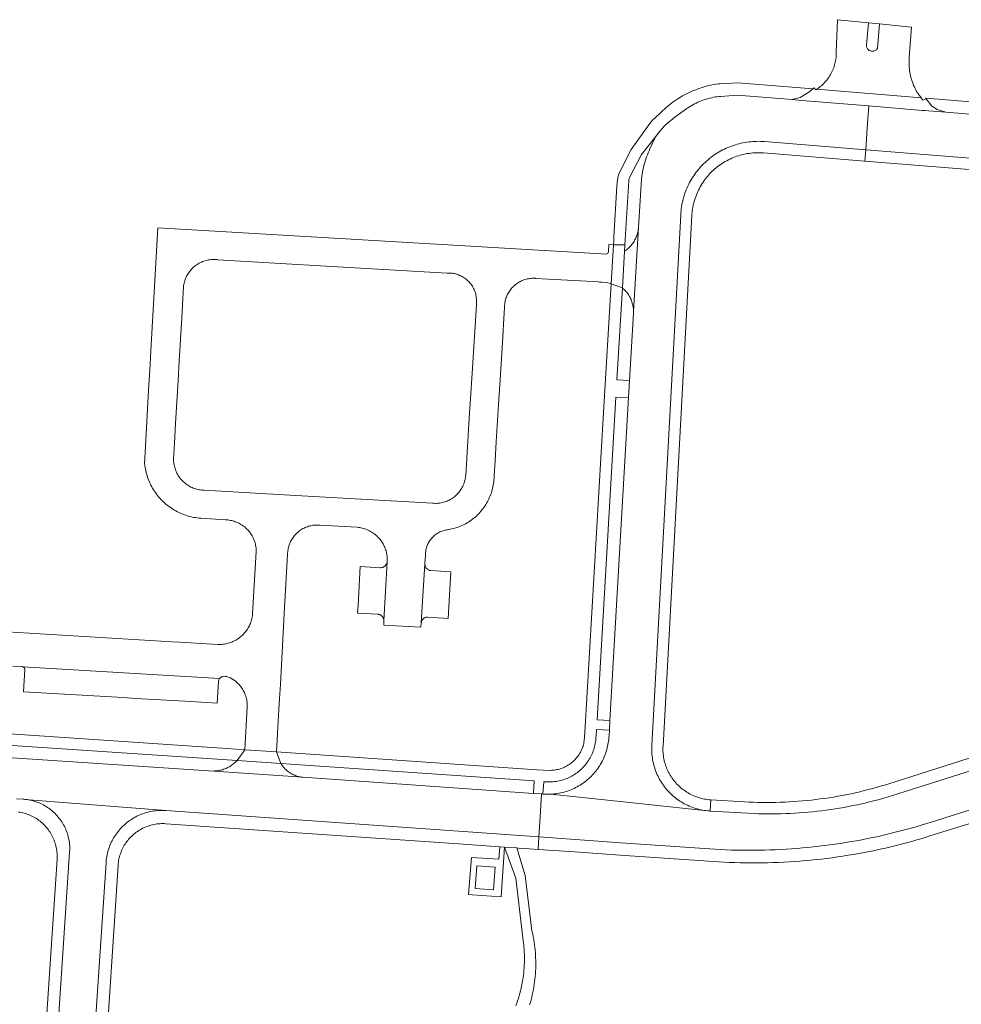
# Model space of a CAD drawing. Extents: x 146402 to 164798, y 455483 to 464134.
# Tile 352 of 575: x 157323 to 157474, y 461312 to 461470. Entities that reach past the tile are written whole.
import ezdxf

# ---------------------------------------------------------------- set-up
doc = ezdxf.new("R2010")
doc.units = 0
doc.header["$LTSCALE"] = 0.2
for name, color, linetype, lineweight in [('B-XX-VH-VERHARDING_ASFALT-GV', 252, 'CONTINUOUS', 18), ('B-XX-VH-VERHARDING_BEDRIJFSVLOERPLAAT-GV', 252, 'CONTINUOUS', 18), ('B-XX-VH-VERHARDING_BETONSTRAATSTEEN-GV', 252, 'CONTINUOUS', 18), ('B-XX-VH-VERHARDING_FUNDERING_ZAND-GV', 252, 'CONTINUOUS', 18), ('B-XX-VH-VERHARDING_GRASBETONSTEEN-GV', 252, 'CONTINUOUS', 18), ('B-XX-VH-VERHARDING_TEGEL-GV', 252, 'CONTINUOUS', 18)]:
    doc.layers.add(name, color=color, linetype=linetype, lineweight=lineweight)

msp = doc.modelspace()

# ---------------------------------------------------------------- linework, layer by layer
at = {"layer": 'B-XX-VH-VERHARDING_ASFALT-GV'}
msp.add_lwpolyline([(157447.128, 461457.282), (157438.275, 461458.012), (157435.677, 461457.815), (157435.38, 461457.788), (157435.083, 461457.753), (157434.788, 461457.71), (157434.494, 461457.66), (157434.201, 461457.601), (157433.91, 461457.535), (157433.621, 461457.461), (157433.334, 461457.379), (157433.049, 461457.289), (157432.767, 461457.192), (157432.488, 461457.087), (157432.211, 461456.975), (157431.938, 461456.856), (157431.668, 461456.729), (157431.401, 461456.595), (157431.138, 461456.454), (157430.879, 461456.306), (157430.624, 461456.151), (157430.373, 461455.989), (157430.174, 461455.854), (157428.249, 461454.45), (157426.722, 461453.167), (157426.18, 461452.61), (157425.685, 461452.011), (157425.13, 461451.303), (157424.25, 461449.382), (157424.104, 461449.054), (157423.966, 461448.723), (157423.835, 461448.389), (157423.711, 461448.052), (157423.595, 461447.712), (157423.486, 461447.37), (157423.386, 461447.026), (157423.293, 461446.679), (157423.207, 461446.331), (157423.13, 461445.981), (157423.06, 461445.628), (157422.998, 461445.275), (157422.944, 461444.92), (157422.898, 461444.564), (157422.884, 461444.441), (157422.424, 461436.761), (157421.609, 461423.175), (157421.593, 461422.908), (157420.967, 461412.067), (157420.811, 461409.355), (157417.808, 461357.336), (157417.798, 461357.166), (157417.728, 461355.942), (157417.72, 461355.81), (157417.666, 461354.872), (157417.649, 461354.592), (157417.624, 461354.312), (157417.591, 461354.033), (157417.55, 461353.756), (157417.502, 461353.479), (157417.445, 461353.204), (157417.381, 461352.931), (157417.308, 461352.66), (157417.229, 461352.39), (157417.141, 461352.124), (157417.046, 461351.859), (157416.944, 461351.598), (157416.834, 461351.34), (157416.716, 461351.085), (157416.592, 461350.833), (157416.46, 461350.585), (157416.322, 461350.341), (157416.176, 461350.101), (157416.024, 461349.865), (157415.865, 461349.634), (157415.699, 461349.407), (157415.527, 461349.185), (157415.349, 461348.968), (157415.165, 461348.756), (157414.975, 461348.55), (157414.779, 461348.349), (157414.577, 461348.153), (157414.37, 461347.964), (157414.158, 461347.78), (157413.94, 461347.603), (157413.717, 461347.432), (157413.49, 461347.267), (157413.258, 461347.109), (157413.022, 461346.957), (157412.781, 461346.813), (157412.537, 461346.675), (157412.288, 461346.544), (157412.036, 461346.421), (157411.781, 461346.304), (157411.522, 461346.195), (157411.26, 461346.093), (157410.996, 461345.999), (157410.729, 461345.913), (157410.459, 461345.834), (157410.188, 461345.763), (157409.914, 461345.699), (157409.639, 461345.643), (157409.362, 461345.596), (157409.084, 461345.556), (157408.806, 461345.524), (157408.526, 461345.5), (157408.264, 461345.485), (157420.001, 461344.245), (157432.986, 461342.879), (157432.708, 461342.926), (157432.431, 461342.981), (157432.155, 461343.045), (157431.882, 461343.115), (157431.611, 461343.194), (157431.342, 461343.28), (157431.075, 461343.374), (157430.812, 461343.476), (157430.551, 461343.584), (157430.293, 461343.701), (157430.039, 461343.824), (157429.788, 461343.955), (157429.542, 461344.092), (157429.299, 461344.236), (157429.06, 461344.388), (157428.826, 461344.546), (157428.597, 461344.71), (157428.372, 461344.881), (157428.152, 461345.059), (157427.937, 461345.242), (157427.727, 461345.432), (157427.523, 461345.627), (157427.325, 461345.828), (157427.132, 461346.035), (157426.945, 461346.247), (157426.765, 461346.464), (157426.59, 461346.686), (157426.422, 461346.913), (157426.26, 461347.145), (157426.105, 461347.381), (157425.957, 461347.621), (157425.816, 461347.866), (157425.681, 461348.114), (157425.554, 461348.366), (157425.434, 461348.622), (157425.321, 461348.881), (157425.216, 461349.143), (157425.118, 461349.408), (157425.027, 461349.676), (157424.944, 461349.946), (157424.869, 461350.218), (157424.802, 461350.492), (157424.742, 461350.769), (157424.69, 461351.046), (157424.646, 461351.326), (157424.61, 461351.606), (157424.582, 461351.887), (157424.562, 461352.169), (157424.55, 461352.451), (157424.546, 461352.733), (157424.55, 461353.016), (157424.562, 461353.298), (157429.206, 461438.752), (157429.209, 461438.8), (157429.231, 461439.116), (157429.261, 461439.43), (157429.299, 461439.744), (157429.345, 461440.057), (157429.399, 461440.368), (157429.46, 461440.678), (157429.53, 461440.987), (157429.607, 461441.293), (157429.692, 461441.598), (157429.785, 461441.9), (157429.885, 461442.199), (157429.993, 461442.497), (157430.109, 461442.791), (157430.231, 461443.082), (157430.362, 461443.37), (157430.499, 461443.655), (157430.644, 461443.936), (157430.795, 461444.213), (157430.954, 461444.487), (157431.119, 461444.756), (157431.291, 461445.021), (157431.47, 461445.282), (157431.656, 461445.538), (157431.847, 461445.789), (157432.045, 461446.035), (157432.25, 461446.276), (157432.46, 461446.512), (157432.676, 461446.743), (157432.898, 461446.968), (157433.126, 461447.187), (157433.359, 461447.401), (157433.598, 461447.608), (157433.841, 461447.81), (157434.09, 461448.005), (157434.343, 461448.194), (157434.601, 461448.376), (157434.864, 461448.552), (157435.131, 461448.721), (157435.402, 461448.883), (157435.678, 461449.038), (157435.957, 461449.187), (157436.24, 461449.328), (157436.526, 461449.462), (157436.815, 461449.589), (157437.108, 461449.708), (157437.404, 461449.82), (157437.702, 461449.924), (157438.003, 461450.021), (157438.306, 461450.11), (157438.612, 461450.192), (157438.919, 461450.266), (157439.228, 461450.332), (157439.539, 461450.389), (157439.851, 461450.44), (157440.164, 461450.482), (157440.478, 461450.516), (157440.793, 461450.543), (157441.109, 461450.561), (157441.425, 461450.571), (157441.741, 461450.574), (157442.057, 461450.568), (157442.373, 461450.555), (157442.688, 461450.533), (157458.988, 461449.222), (157459.232, 461452.75), (157459.476, 461456.265), (157450.671, 461456.99), (157448.638, 461457.158)], close=True, dxfattribs=at)
for points in [[(157500, 461452.928), (157471.848, 461455.246), (157469.064, 461455.475), (157468.499, 461455.522), (157468.049, 461455.559), (157459.476, 461456.265), (157459.232, 461452.75), (157458.988, 461449.222), (157500, 461445.926)], [(157500, 461356.937), (157465.003, 461345.828), (157464.659, 461345.712), (157463.968, 461345.486), (157463.274, 461345.267), (157462.577, 461345.056), (157461.879, 461344.852), (157461.178, 461344.657), (157460.475, 461344.469), (157459.77, 461344.288), (157459.063, 461344.116), (157458.355, 461343.951), (157457.644, 461343.794), (157456.932, 461343.645), (157456.218, 461343.504), (157455.503, 461343.37), (157454.786, 461343.245), (157454.068, 461343.127), (157453.349, 461343.017), (157452.629, 461342.915), (157451.907, 461342.821), (157451.185, 461342.735), (157450.461, 461342.657), (157449.737, 461342.587), (157449.012, 461342.525), (157448.287, 461342.471), (157447.56, 461342.425), (157446.834, 461342.387), (157446.107, 461342.356), (157445.38, 461342.334), (157444.652, 461342.32), (157443.925, 461342.314), (157443.197, 461342.316), (157442.47, 461342.325), (157441.742, 461342.343), (157441.015, 461342.369), (157433.97, 461342.775), (157433.828, 461342.784), (157433.547, 461342.808), (157433.266, 461342.839), (157432.986, 461342.879), (157420.001, 461344.245), (157408.264, 461345.485), (157408.246, 461345.484), (157407.965, 461345.476), (157407.684, 461345.476), (157407.404, 461345.484), (157407.123, 461345.5), (157407.004, 461345.509), (157406.828, 461345.522), (157406.586, 461341.861), (157406.373, 461338.614), (157419.573, 461337.68), (157433.017, 461336.728), (157433.893, 461336.666), (157434.77, 461336.611), (157435.648, 461336.565), (157436.525, 461336.527), (157437.403, 461336.497), (157438.282, 461336.474), (157439.16, 461336.46), (157440.039, 461336.454), (157440.917, 461336.455), (157441.796, 461336.465), (157442.674, 461336.483), (157443.553, 461336.508), (157444.431, 461336.542), (157445.308, 461336.584), (157446.185, 461336.633), (157447.062, 461336.691), (157447.938, 461336.757), (157448.814, 461336.83), (157449.688, 461336.912), (157450.562, 461337.001), (157451.436, 461337.099), (157452.308, 461337.204), (157453.179, 461337.318), (157454.049, 461337.439), (157454.918, 461337.568), (157455.786, 461337.705), (157456.653, 461337.85), (157457.518, 461338.003), (157458.381, 461338.164), (157459.244, 461338.333), (157460.104, 461338.509), (157460.964, 461338.694), (157461.821, 461338.886), (157462.676, 461339.086), (157463.53, 461339.293), (157464.382, 461339.509), (157465.232, 461339.732), (157466.079, 461339.963), (157466.925, 461340.202), (157467.768, 461340.448), (157468.609, 461340.702), (157469.367, 461340.938), (157500, 461350.655)], [(157322.332, 461344.739), (157323.407, 461344.669), (157323.513, 461344.661), (157323.647, 461344.65), (157334.583, 461343.786), (157346.331, 461342.865), (157406.373, 461338.614), (157406.586, 461341.861), (157406.828, 461345.522), (157406.825, 461345.522), (157405.637, 461345.608), (157405.497, 461345.618), (157368.385, 461348.209), (157354.042, 461349.217), (157314.243, 461351.846)], [(157331.064, 461249.999), (157336.718, 461334.489), (157336.73, 461334.643), (157336.757, 461334.91), (157336.791, 461335.176), (157336.834, 461335.441), (157336.885, 461335.705), (157336.943, 461335.967), (157337.009, 461336.227), (157337.083, 461336.485), (157337.165, 461336.741), (157337.254, 461336.995), (157337.35, 461337.245), (157337.455, 461337.492), (157337.566, 461337.737), (157337.685, 461337.978), (157337.81, 461338.215), (157337.943, 461338.448), (157338.083, 461338.677), (157338.229, 461338.902), (157338.382, 461339.123), (157338.542, 461339.339), (157338.707, 461339.55), (157338.88, 461339.756), (157339.058, 461339.957), (157339.242, 461340.152), (157339.432, 461340.342), (157339.627, 461340.526), (157339.828, 461340.704), (157340.034, 461340.876), (157340.245, 461341.042), (157340.461, 461341.202), (157340.503, 461341.232), (157340.725, 461341.384), (157340.95, 461341.529), (157341.18, 461341.667), (157341.414, 461341.799), (157341.652, 461341.923), (157341.894, 461342.04), (157342.138, 461342.15), (157342.386, 461342.253), (157342.637, 461342.348), (157342.891, 461342.436), (157343.147, 461342.516), (157343.405, 461342.588), (157343.666, 461342.653), (157343.928, 461342.71), (157344.192, 461342.759), (157344.457, 461342.8), (157344.723, 461342.833), (157344.99, 461342.859), (157345.258, 461342.876), (157345.526, 461342.885), (157345.795, 461342.886), (157346.063, 461342.88), (157346.331, 461342.865), (157334.583, 461343.786), (157323.647, 461344.65), (157323.764, 461344.638), (157324.015, 461344.607), (157324.264, 461344.567), (157324.512, 461344.52), (157324.758, 461344.465), (157325.002, 461344.402), (157325.244, 461344.332), (157325.484, 461344.253), (157325.721, 461344.168), (157325.955, 461344.074), (157326.187, 461343.974), (157326.415, 461343.866), (157326.639, 461343.751), (157326.86, 461343.628), (157327.076, 461343.499), (157327.289, 461343.363), (157327.497, 461343.221), (157327.701, 461343.072), (157327.899, 461342.916), (157328.093, 461342.755), (157328.281, 461342.587), (157328.464, 461342.413), (157328.641, 461342.234), (157328.813, 461342.049), (157328.875, 461341.98), (157329.039, 461341.788), (157329.198, 461341.591), (157329.35, 461341.39), (157329.495, 461341.183), (157329.634, 461340.973), (157329.767, 461340.757), (157329.892, 461340.538), (157330.01, 461340.315), (157330.122, 461340.088), (157330.226, 461339.858), (157330.322, 461339.624), (157330.411, 461339.388), (157330.493, 461339.149), (157330.567, 461338.908), (157330.633, 461338.664), (157330.692, 461338.418), (157330.743, 461338.171), (157330.786, 461337.922), (157330.821, 461337.672), (157330.848, 461337.421), (157330.867, 461337.169), (157330.878, 461336.916), (157330.882, 461336.664), (157330.877, 461336.411), (157330.864, 461336.159), (157325.153, 461249.999)]]:
    msp.add_lwpolyline(points, dxfattribs=at)
at = {"layer": 'B-XX-VH-VERHARDING_BEDRIJFSVLOERPLAAT-GV'}
for points in [[(157450.841, 461458.983), (157450.693, 461459.208), (157450.464, 461459.014), (157449.828, 461458.476), (157448.437, 461457.626), (157447.128, 461457.282), (157448.638, 461457.158), (157450.671, 461456.99), (157459.476, 461456.265), (157468.049, 461455.559), (157468.499, 461455.522), (157469.064, 461455.475), (157471.848, 461455.246), (157470.495, 461455.681), (157469.627, 461456.248), (157468.686, 461457.41), (157468.185, 461457.214), (157467.883, 461457.58), (157451.093, 461458.962), (157450.929, 461458.858)], [(157420.233, 461433.891), (157418.381, 461433.928), (157418.034, 461427.641), (157418.003, 461427.65), (157419.821, 461426.973), (157420.173, 461432.889)]]:
    msp.add_lwpolyline(points, close=True, dxfattribs=at)
at = {"layer": 'B-XX-VH-VERHARDING_BETONSTRAATSTEEN-GV'}
for points in [[(157459.429, 461469.66), (157454.444, 461470.153), (157454.239, 461464.869), (157454.239, 461464.734), (157454.234, 461464.498), (157454.22, 461464.262), (157454.198, 461464.027), (157454.168, 461463.793), (157454.13, 461463.56), (157454.085, 461463.328), (157454.032, 461463.098), (157453.97, 461462.87), (157453.902, 461462.644), (157453.825, 461462.421), (157453.741, 461462.2), (157453.65, 461461.983), (157453.551, 461461.768), (157453.445, 461461.557), (157453.332, 461461.35), (157453.212, 461461.147), (157453.086, 461460.948), (157452.952, 461460.753), (157452.812, 461460.563), (157452.666, 461460.378), (157452.514, 461460.198), (157452.355, 461460.023), (157452.191, 461459.853), (157452.021, 461459.689), (157451.845, 461459.532), (157451.665, 461459.38), (157451.479, 461459.234), (157451.288, 461459.095), (157451.093, 461458.962), (157467.883, 461457.58), (157467.776, 461457.719), (157467.617, 461457.937), (157467.465, 461458.16), (157467.319, 461458.388), (157467.18, 461458.619), (157467.048, 461458.855), (157466.923, 461459.094), (157466.805, 461459.337), (157466.694, 461459.584), (157466.591, 461459.833), (157466.495, 461460.085), (157466.406, 461460.341), (157466.325, 461460.598), (157466.252, 461460.859), (157466.187, 461461.12), (157466.129, 461461.384), (157466.079, 461461.65), (157466.038, 461461.917), (157466.003, 461462.185), (157465.977, 461462.453), (157465.959, 461462.723), (157465.949, 461462.993), (157465.947, 461463.263), (157465.953, 461463.533), (157465.967, 461463.803), (157465.989, 461464.072), (157466.362, 461468.975), (157461.203, 461469.485), (157460.862, 461465.512), (157460.787, 461465.413), (157460.7, 461465.324), (157460.602, 461465.247), (157460.496, 461465.182), (157460.382, 461465.133), (157460.262, 461465.098), (157460.139, 461465.078), (157460.015, 461465.075), (157459.891, 461465.088), (157459.77, 461465.116), (157459.653, 461465.16), (157459.543, 461465.218), (157459.442, 461465.29), (157459.35, 461465.374), (157459.27, 461465.469), (157459.203, 461465.574), (157459.15, 461465.687), (157459.111, 461465.805), (157459.089, 461465.927), (157459.082, 461466.052), (157459.084, 461466.111)], [(157421.609, 461423.175), (157422.424, 461436.761), (157422.405, 461436.56), (157422.379, 461436.359), (157422.344, 461436.16), (157422.302, 461435.963), (157422.252, 461435.767), (157422.194, 461435.573), (157422.129, 461435.382), (157422.056, 461435.194), (157421.976, 461435.008), (157421.888, 461434.826), (157421.793, 461434.648), (157421.692, 461434.473), (157421.583, 461434.303), (157421.468, 461434.137), (157421.346, 461433.976), (157421.218, 461433.819), (157421.084, 461433.668), (157420.944, 461433.523), (157420.798, 461433.382), (157420.647, 461433.248), (157420.491, 461433.12), (157420.33, 461432.998), (157420.173, 461432.889), (157419.821, 461426.973), (157419.971, 461426.844), (157420.116, 461426.71), (157420.255, 461426.569), (157420.388, 461426.424), (157420.516, 461426.272), (157420.637, 461426.116), (157420.751, 461425.955), (157420.86, 461425.79), (157420.961, 461425.62), (157421.055, 461425.446), (157421.143, 461425.269), (157421.223, 461425.088), (157421.295, 461424.904), (157421.361, 461424.718), (157421.418, 461424.529), (157421.468, 461424.337), (157421.51, 461424.144), (157421.544, 461423.95), (157421.571, 461423.754), (157421.589, 461423.557)], [(157353.813, 461431.554), (157354.012, 461431.56), (157354.21, 461431.559), (157354.408, 461431.549), (157354.606, 461431.532), (157354.725, 461431.517), (157373.066, 461430.452), (157391.641, 461429.373), (157391.832, 461429.376), (157392.023, 461429.371), (157392.214, 461429.358), (157392.403, 461429.338), (157392.592, 461429.309), (157392.78, 461429.272), (157392.966, 461429.228), (157393.15, 461429.176), (157393.331, 461429.116), (157393.51, 461429.048), (157393.685, 461428.973), (157393.858, 461428.891), (157394.027, 461428.802), (157394.192, 461428.706), (157394.353, 461428.603), (157394.509, 461428.493), (157394.661, 461428.377), (157394.808, 461428.255), (157394.949, 461428.126), (157395.085, 461427.992), (157395.215, 461427.852), (157395.339, 461427.707), (157395.457, 461427.557), (157395.569, 461427.402), (157395.674, 461427.242), (157395.772, 461427.078), (157395.864, 461426.91), (157395.948, 461426.739), (157396.025, 461426.564), (157396.094, 461426.386), (157396.157, 461426.205), (157396.211, 461426.022), (157396.235, 461425.931), (157396.365, 461425.093), (157396.338, 461424.245), (157396.013, 461419.156), (157395.64, 461413.24), (157395.383, 461409.157), (157395.184, 461406), (157394.604, 461396.801), (157394.601, 461396.762), (157394.579, 461396.565), (157394.55, 461396.369), (157394.513, 461396.175), (157394.468, 461395.983), (157394.415, 461395.792), (157394.355, 461395.603), (157394.287, 461395.418), (157394.212, 461395.235), (157394.129, 461395.055), (157394.039, 461394.879), (157393.942, 461394.706), (157393.838, 461394.538), (157393.728, 461394.374), (157393.611, 461394.214), (157393.487, 461394.06), (157393.358, 461393.91), (157393.222, 461393.766), (157393.081, 461393.628), (157392.934, 461393.495), (157392.782, 461393.369), (157392.625, 461393.248), (157392.463, 461393.134), (157392.297, 461393.027), (157392.127, 461392.926), (157391.952, 461392.833), (157391.774, 461392.747), (157391.593, 461392.667), (157391.409, 461392.596), (157391.222, 461392.531), (157391.032, 461392.475), (157390.84, 461392.426), (157390.647, 461392.385), (157390.452, 461392.351), (157390.255, 461392.326), (157390.058, 461392.309), (157389.861, 461392.299), (157389.663, 461392.298), (157389.465, 461392.304), (157389.268, 461392.319), (157366.32, 461393.621), (157352.51, 461394.404), (157352.31, 461394.412), (157352.11, 461394.428), (157351.911, 461394.452), (157351.713, 461394.484), (157351.517, 461394.524), (157351.322, 461394.571), (157351.129, 461394.627), (157350.939, 461394.69), (157350.751, 461394.76), (157350.567, 461394.838), (157350.385, 461394.923), (157350.208, 461395.016), (157350.034, 461395.115), (157349.864, 461395.222), (157349.698, 461395.335), (157349.537, 461395.454), (157349.381, 461395.58), (157349.23, 461395.712), (157349.215, 461395.726), (157349.07, 461395.865), (157348.931, 461396.009), (157348.797, 461396.159), (157348.67, 461396.314), (157348.549, 461396.473), (157348.435, 461396.638), (157348.327, 461396.807), (157348.226, 461396.98), (157348.131, 461397.157), (157348.045, 461397.338), (157347.965, 461397.522), (157347.893, 461397.709), (157347.828, 461397.899), (157347.771, 461398.091), (157347.721, 461398.286), (157347.68, 461398.482), (157347.646, 461398.679), (157347.62, 461398.878), (157347.602, 461399.078), (157347.592, 461399.278), (157347.59, 461399.423), (157347.738, 461402.011), (157347.919, 461405.167), (157348.314, 461412.064), (157348.492, 461415.185), (157348.89, 461422.139), (157349.067, 461425.231), (157349.178, 461427.159), (157349.203, 461427.356), (157349.236, 461427.552), (157349.276, 461427.746), (157349.325, 461427.938), (157349.381, 461428.128), (157349.444, 461428.316), (157349.516, 461428.501), (157349.594, 461428.683), (157349.68, 461428.862), (157349.773, 461429.037), (157349.874, 461429.209), (157349.98, 461429.376), (157350.094, 461429.538), (157350.214, 461429.696), (157350.34, 461429.849), (157350.346, 461429.856), (157350.479, 461430.003), (157350.617, 461430.146), (157350.761, 461430.282), (157350.911, 461430.412), (157351.065, 461430.537), (157351.225, 461430.655), (157351.389, 461430.766), (157351.557, 461430.871), (157351.73, 461430.969), (157351.906, 461431.06), (157352.086, 461431.143), (157352.269, 461431.219), (157352.455, 461431.288), (157352.644, 461431.35), (157352.835, 461431.403), (157353.028, 461431.449), (157353.223, 461431.487), (157353.418, 461431.517), (157353.616, 461431.54)], [(157381.431, 461373.424), (157381.977, 461382.895), (157381.961, 461382.803), (157381.937, 461382.712), (157381.905, 461382.624), (157381.866, 461382.539), (157381.819, 461382.457), (157381.766, 461382.38), (157381.707, 461382.308), (157381.641, 461382.24), (157381.571, 461382.179), (157381.495, 461382.124), (157381.414, 461382.076), (157381.33, 461382.034), (157381.243, 461382), (157381.153, 461381.974), (157381.061, 461381.955), (157380.968, 461381.944), (157380.874, 461381.941), (157380.844, 461381.942), (157377.607, 461382.125), (157377.27, 461375.842), (157377.205, 461374.629), (157380.5, 461374.449), (157380.59, 461374.436), (157380.679, 461374.415), (157380.765, 461374.387), (157380.848, 461374.351), (157380.928, 461374.308), (157381.004, 461374.257), (157381.075, 461374.201), (157381.141, 461374.138), (157381.201, 461374.07), (157381.255, 461373.997), (157381.303, 461373.919), (157381.343, 461373.838), (157381.376, 461373.753), (157381.402, 461373.666), (157381.419, 461373.577), (157381.429, 461373.486)], [(157388.036, 461382.469), (157388.034, 461382.517), (157387.453, 461373.106), (157387.466, 461373.193), (157387.486, 461373.279), (157387.514, 461373.363), (157387.549, 461373.443), (157387.592, 461373.521), (157387.641, 461373.593), (157387.697, 461373.662), (157387.759, 461373.725), (157387.826, 461373.782), (157387.898, 461373.832), (157387.975, 461373.876), (157388.055, 461373.913), (157388.138, 461373.942), (157388.223, 461373.964), (157388.31, 461373.978), (157388.398, 461373.984), (157388.487, 461373.982), (157388.529, 461373.978), (157391.791, 461373.782), (157392.217, 461381.264), (157388.972, 461381.47), (157388.881, 461381.486), (157388.791, 461381.509), (157388.704, 461381.541), (157388.619, 461381.579), (157388.539, 461381.625), (157388.462, 461381.677), (157388.391, 461381.736), (157388.324, 461381.801), (157388.264, 461381.871), (157388.21, 461381.947), (157388.163, 461382.026), (157388.122, 461382.11), (157388.089, 461382.196), (157388.063, 461382.285), (157388.046, 461382.376)], [(157354.987, 461364.098), (157323.312, 461366.009), (157323.57, 461365.835), (157323.647, 461365.534), (157323.408, 461361.986), (157339.46, 461361.029), (157341.442, 461360.91), (157349.429, 461360.434), (157351.953, 461360.283), (157354.613, 461360.125), (157354.792, 461363.63), (157354.858, 461363.877)], [(157364.174, 461352.295), (157359.063, 461352.65), (157357.813, 461350.905), (157364.871, 461350.419)], [(157364.871, 461350.419), (157357.813, 461350.905), (157357.702, 461350.788), (157357.556, 461350.644), (157357.405, 461350.507), (157357.249, 461350.375), (157357.087, 461350.25), (157356.921, 461350.131), (157356.75, 461350.019), (157356.576, 461349.914), (157356.396, 461349.815), (157356.214, 461349.724), (157356.028, 461349.639), (157355.838, 461349.563), (157355.646, 461349.493), (157355.451, 461349.431), (157355.255, 461349.377), (157355.056, 461349.331), (157354.855, 461349.292), (157354.653, 461349.261), (157354.45, 461349.239), (157354.246, 461349.224), (157354.042, 461349.217), (157368.385, 461348.209), (157368.194, 461348.231), (157368.005, 461348.261), (157367.817, 461348.298), (157367.63, 461348.344), (157367.446, 461348.397), (157367.264, 461348.458), (157367.085, 461348.526), (157366.909, 461348.602), (157366.736, 461348.685), (157366.566, 461348.775), (157366.401, 461348.873), (157366.24, 461348.977), (157366.083, 461349.087), (157365.931, 461349.204), (157365.784, 461349.328), (157365.642, 461349.457), (157365.506, 461349.592), (157365.376, 461349.733), (157365.251, 461349.879), (157365.133, 461350.03), (157365.021, 461350.186), (157364.916, 461350.346)]]:
    msp.add_lwpolyline(points, close=True, dxfattribs=at)
msp.add_lwpolyline([(157321.728, 461366.114), (157323.227, 461366.02), (157323.27, 461366.016), (157323.312, 461366.009), (157354.987, 461364.098), (157355.408, 461364.411), (157355.931, 461364.46), (157356.008, 461364.443), (157356.084, 461364.426), (157356.724, 461364.201), (157357.31, 461363.86), (157357.374, 461363.813), (157357.436, 461363.765), (157357.485, 461363.727), (157357.642, 461363.599), (157357.794, 461363.464), (157357.94, 461363.324), (157358.081, 461363.178), (157358.215, 461363.027), (157358.344, 461362.87), (157358.466, 461362.709), (157358.582, 461362.543), (157358.692, 461362.372), (157358.794, 461362.197), (157358.89, 461362.018), (157358.978, 461361.836), (157359.059, 461361.65), (157359.133, 461361.461), (157359.199, 461361.27), (157359.258, 461361.076), (157359.308, 461360.88), (157359.352, 461360.682), (157359.387, 461360.482), (157359.414, 461360.281), (157359.434, 461360.08), (157359.445, 461359.877), (157359.449, 461359.675), (157359.444, 461359.472), (157359.063, 461352.65), (157364.174, 461352.295), (157364.337, 461355.234), (157364.551, 461359.095), (157364.651, 461360.907), (157364.775, 461363.15), (157365.409, 461374.569), (157365.936, 461384.086), (157365.941, 461384.281), (157365.954, 461384.475), (157365.975, 461384.669), (157366.004, 461384.862), (157366.041, 461385.053), (157366.086, 461385.243), (157366.138, 461385.431), (157366.198, 461385.616), (157366.266, 461385.799), (157366.341, 461385.979), (157366.423, 461386.155), (157366.513, 461386.328), (157366.609, 461386.498), (157366.713, 461386.663), (157366.823, 461386.824), (157366.94, 461386.98), (157367.063, 461387.131), (157367.192, 461387.277), (157367.327, 461387.418), (157367.467, 461387.553), (157367.613, 461387.682), (157367.765, 461387.805), (157367.921, 461387.921), (157368.082, 461388.032), (157368.247, 461388.135), (157368.416, 461388.232), (157368.589, 461388.321), (157368.766, 461388.404), (157368.946, 461388.479), (157369.128, 461388.546), (157369.314, 461388.606), (157369.501, 461388.659), (157369.691, 461388.703), (157369.883, 461388.74), (157370.075, 461388.769), (157370.269, 461388.79), (157370.464, 461388.804), (157370.658, 461388.808), (157370.853, 461388.806), (157371.048, 461388.795), (157371.116, 461388.789), (157377.14, 461388.449), (157377.345, 461388.428), (157377.548, 461388.398), (157377.751, 461388.361), (157377.951, 461388.316), (157378.15, 461388.264), (157378.347, 461388.203), (157378.541, 461388.135), (157378.732, 461388.06), (157378.92, 461387.977), (157379.105, 461387.887), (157379.287, 461387.789), (157379.464, 461387.685), (157379.637, 461387.574), (157379.806, 461387.456), (157379.97, 461387.332), (157380.129, 461387.202), (157380.283, 461387.065), (157380.431, 461386.923), (157380.574, 461386.775), (157380.711, 461386.621), (157380.841, 461386.462), (157380.966, 461386.299), (157381.084, 461386.13), (157381.196, 461385.957), (157381.3, 461385.78), (157381.398, 461385.599), (157381.488, 461385.415), (157381.572, 461385.227), (157381.648, 461385.035), (157381.716, 461384.841), (157381.777, 461384.645), (157381.83, 461384.446), (157381.876, 461384.246), (157381.913, 461384.043), (157381.943, 461383.84), (157381.965, 461383.635), (157381.979, 461383.43), (157381.984, 461383.224), (157381.982, 461383.019), (157381.977, 461382.895), (157381.431, 461373.424), (157381.404, 461372.685), (157387.377, 461372.354), (157387.453, 461373.106), (157388.034, 461382.517), (157388.035, 461382.531), (157388.036, 461382.546), (157388.043, 461382.676), (157388.114, 461383.901), (157388.124, 461384.078), (157388.203, 461384.801), (157388.409, 461385.498), (157388.479, 461385.665), (157388.556, 461385.828), (157388.641, 461385.988), (157388.732, 461386.144), (157388.831, 461386.296), (157388.936, 461386.443), (157389.047, 461386.586), (157389.164, 461386.723), (157389.288, 461386.855), (157389.417, 461386.982), (157389.552, 461387.102), (157389.692, 461387.217), (157389.836, 461387.325), (157389.986, 461387.427), (157390.14, 461387.522), (157390.298, 461387.611), (157390.459, 461387.692), (157390.624, 461387.766), (157390.792, 461387.832), (157390.963, 461387.891), (157391.137, 461387.943), (157391.312, 461387.986), (157391.489, 461388.022), (157391.668, 461388.05), (157391.843, 461388.07), (157392.104, 461388.119), (157392.364, 461388.176), (157392.621, 461388.24), (157392.877, 461388.312), (157393.13, 461388.392), (157393.381, 461388.48), (157393.629, 461388.575), (157393.874, 461388.677), (157394.117, 461388.787), (157394.355, 461388.904), (157394.59, 461389.028), (157394.821, 461389.159), (157395.048, 461389.297), (157395.271, 461389.442), (157395.489, 461389.593), (157395.703, 461389.751), (157395.911, 461389.916), (157396.115, 461390.086), (157396.314, 461390.263), (157396.507, 461390.445), (157396.694, 461390.633), (157396.876, 461390.827), (157397.052, 461391.026), (157397.222, 461391.231), (157397.385, 461391.44), (157397.542, 461391.654), (157397.693, 461391.873), (157397.837, 461392.096), (157397.974, 461392.324), (157398.104, 461392.555), (157398.228, 461392.791), (157398.344, 461393.03), (157398.453, 461393.272), (157398.554, 461393.517), (157398.648, 461393.766), (157398.735, 461394.017), (157398.814, 461394.271), (157398.885, 461394.527), (157398.932, 461394.714), (157399.042, 461395.247), (157399.084, 461395.51), (157399.118, 461395.773), (157399.144, 461396.038), (157399.162, 461396.303), (157399.172, 461396.568), (157399.174, 461396.798), (157399.318, 461399.12), (157399.51, 461402.22), (157399.934, 461409.065), (157400.128, 461412.184), (157400.555, 461419.079), (157400.743, 461422.12), (157400.847, 461423.797), (157400.847, 461423.888), (157400.849, 461423.979), (157400.858, 461424.172), (157400.876, 461424.365), (157400.901, 461424.557), (157400.934, 461424.748), (157400.975, 461424.937), (157401.024, 461425.124), (157401.08, 461425.309), (157401.144, 461425.492), (157401.216, 461425.672), (157401.295, 461425.848), (157401.381, 461426.022), (157401.474, 461426.191), (157401.574, 461426.357), (157401.681, 461426.518), (157401.795, 461426.675), (157401.915, 461426.827), (157402.041, 461426.974), (157402.173, 461427.115), (157402.31, 461427.251), (157402.454, 461427.382), (157402.602, 461427.506), (157402.756, 461427.624), (157402.914, 461427.735), (157403.077, 461427.84), (157403.244, 461427.938), (157403.414, 461428.029), (157403.589, 461428.113), (157403.766, 461428.189), (157403.947, 461428.258), (157404.131, 461428.32), (157404.317, 461428.374), (157404.505, 461428.42), (157404.694, 461428.459), (157404.885, 461428.49), (157405.078, 461428.512), (157405.271, 461428.527), (157405.464, 461428.534), (157405.657, 461428.532), (157405.851, 461428.523), (157405.907, 461428.519), (157413.025, 461428.13), (157413.093, 461428.125), (157415.912, 461427.943), (157416.115, 461427.93), (157416.523, 461427.903), (157417.328, 461427.834), (157418.003, 461427.65), (157418.034, 461427.641), (157418.381, 461433.928), (157417.663, 461433.942), (157417.606, 461432.84), (157417.465, 461432.534), (157417.145, 461432.426), (157416.38, 461432.471), (157345.076, 461436.647), (157343.939, 461416.861), (157343.759, 461413.725), (157343.573, 461410.503), (157343.052, 461401.444), (157342.932, 461398.668), (157342.957, 461398.447), (157342.987, 461398.226), (157343, 461398.139), (157343.048, 461397.863), (157343.103, 461397.589), (157343.166, 461397.317), (157343.237, 461397.046), (157343.315, 461396.777), (157343.402, 461396.511), (157343.495, 461396.248), (157343.597, 461395.987), (157343.705, 461395.729), (157343.821, 461395.475), (157343.945, 461395.223), (157344.075, 461394.976), (157344.212, 461394.732), (157344.357, 461394.493), (157344.508, 461394.257), (157344.666, 461394.026), (157344.83, 461393.8), (157345.001, 461393.578), (157345.178, 461393.362), (157345.361, 461393.15), (157345.55, 461392.944), (157345.74, 461392.749), (157345.94, 461392.554), (157346.145, 461392.364), (157346.356, 461392.181), (157346.572, 461392.004), (157346.793, 461391.833), (157347.019, 461391.669), (157347.25, 461391.511), (157347.485, 461391.359), (157347.724, 461391.215), (157347.967, 461391.077), (157348.214, 461390.947), (157348.465, 461390.823), (157348.719, 461390.707), (157348.976, 461390.598), (157349.237, 461390.497), (157349.5, 461390.403), (157349.766, 461390.317), (157350.034, 461390.238), (157350.304, 461390.167), (157350.576, 461390.103), (157350.85, 461390.048), (157351.125, 461390), (157351.402, 461389.961), (157351.68, 461389.929), (157351.958, 461389.905), (157355.945, 461389.652), (157356.148, 461389.642), (157356.349, 461389.624), (157356.549, 461389.598), (157356.748, 461389.563), (157356.946, 461389.521), (157357.141, 461389.472), (157357.335, 461389.415), (157357.526, 461389.35), (157357.715, 461389.277), (157357.9, 461389.197), (157358.082, 461389.11), (157358.261, 461389.015), (157358.435, 461388.914), (157358.606, 461388.806), (157358.772, 461388.691), (157358.933, 461388.57), (157359.089, 461388.442), (157359.241, 461388.308), (157359.387, 461388.168), (157359.527, 461388.023), (157359.661, 461387.872), (157359.789, 461387.717), (157359.911, 461387.556), (157360.027, 461387.39), (157360.136, 461387.22), (157360.238, 461387.046), (157360.333, 461386.868), (157360.421, 461386.686), (157360.501, 461386.501), (157360.574, 461386.313), (157360.64, 461386.122), (157360.698, 461385.928), (157360.749, 461385.733), (157360.791, 461385.536), (157360.826, 461385.337), (157360.853, 461385.137), (157360.872, 461384.935), (157360.883, 461384.734), (157360.886, 461384.532), (157360.311, 461374.533), (157360.298, 461374.394), (157360.271, 461374.188), (157360.237, 461373.983), (157360.195, 461373.779), (157360.145, 461373.578), (157360.087, 461373.378), (157360.022, 461373.181), (157359.949, 461372.986), (157359.869, 461372.795), (157359.781, 461372.606), (157359.687, 461372.422), (157359.585, 461372.241), (157359.476, 461372.064), (157359.36, 461371.891), (157359.238, 461371.723), (157359.11, 461371.56), (157358.975, 461371.402), (157358.835, 461371.249), (157358.688, 461371.101), (157358.536, 461370.96), (157358.379, 461370.824), (157358.217, 461370.694), (157358.049, 461370.571), (157357.878, 461370.455), (157357.701, 461370.345), (157357.521, 461370.242), (157357.337, 461370.146), (157357.149, 461370.057), (157356.958, 461369.975), (157356.764, 461369.901), (157356.567, 461369.834), (157356.368, 461369.775), (157356.167, 461369.724), (157355.964, 461369.681), (157355.759, 461369.645), (157355.554, 461369.617), (157355.347, 461369.598), (157355.139, 461369.586), (157354.932, 461369.582), (157354.724, 461369.586), (157348.579, 461369.956), (157347.373, 461370.028), (157311.92, 461372.159)], dxfattribs=at)
at = {"layer": 'B-XX-VH-VERHARDING_FUNDERING_ZAND-GV'}
for points in [[(157450.464, 461459.014), (157438.437, 461460.006), (157435.492, 461459.853), (157435.282, 461459.826), (157434.926, 461459.772), (157434.57, 461459.711), (157434.216, 461459.642), (157433.864, 461459.566), (157433.514, 461459.481), (157433.165, 461459.389), (157432.819, 461459.289), (157432.475, 461459.181), (157432.133, 461459.066), (157431.794, 461458.943), (157431.458, 461458.813), (157431.125, 461458.676), (157430.795, 461458.53), (157430.468, 461458.378), (157430.145, 461458.218), (157429.825, 461458.052), (157429.509, 461457.878), (157429.197, 461457.697), (157428.889, 461457.51), (157428.585, 461457.315), (157428.286, 461457.114), (157427.992, 461456.907), (157427.701, 461456.692), (157427.416, 461456.472), (157427.136, 461456.245), (157426.861, 461456.012), (157426.591, 461455.773), (157426.326, 461455.528), (157426.067, 461455.277), (157425.814, 461455.021), (157424.678, 461453.959), (157424.093, 461453.254), (157421.209, 461449.243), (157420.709, 461448.264), (157419.195, 461445.201), (157419.008, 461444.402), (157418.903, 461443.369), (157418.452, 461435.208), (157418.421, 461434.643), (157418.381, 461433.928), (157420.233, 461433.891), (157420.845, 461444.194), (157420.88, 461444.43), (157421.026, 461444.877), (157422.888, 461448.443), (157425.13, 461451.303), (157425.685, 461452.011), (157426.18, 461452.61), (157426.722, 461453.167), (157428.249, 461454.45), (157430.174, 461455.854), (157430.373, 461455.989), (157430.624, 461456.151), (157430.879, 461456.306), (157431.138, 461456.454), (157431.401, 461456.595), (157431.668, 461456.729), (157431.938, 461456.856), (157432.211, 461456.975), (157432.488, 461457.087), (157432.767, 461457.192), (157433.049, 461457.289), (157433.334, 461457.379), (157433.621, 461457.461), (157433.91, 461457.535), (157434.201, 461457.601), (157434.494, 461457.66), (157434.788, 461457.71), (157435.083, 461457.753), (157435.38, 461457.788), (157435.677, 461457.815), (157438.275, 461458.012), (157447.128, 461457.282), (157448.437, 461457.626), (157449.828, 461458.476)], [(157468.694, 461457.513), (157468.609, 461457.52), (157468.647, 461457.465), (157468.686, 461457.41), (157469.627, 461456.248), (157470.495, 461455.681), (157471.848, 461455.246), (157500, 461452.928), (157502.2, 461452.736), (157502.382, 461454.727), (157500, 461454.935)], [(157419.821, 461426.973), (157418.003, 461427.65), (157416.768, 461406.914), (157413.783, 461355.423), (157413.676, 461354.059), (157413.639, 461353.85), (157413.595, 461353.643), (157413.543, 461353.438), (157413.483, 461353.235), (157413.415, 461353.034), (157413.34, 461352.836), (157413.258, 461352.641), (157413.168, 461352.45), (157413.071, 461352.261), (157412.967, 461352.077), (157412.856, 461351.897), (157412.739, 461351.72), (157412.614, 461351.549), (157412.484, 461351.382), (157412.347, 461351.221), (157412.204, 461351.064), (157412.056, 461350.913), (157411.901, 461350.768), (157411.742, 461350.629), (157411.577, 461350.496), (157411.407, 461350.369), (157411.233, 461350.249), (157411.054, 461350.135), (157410.872, 461350.029), (157410.685, 461349.929), (157410.494, 461349.836), (157410.301, 461349.751), (157410.104, 461349.673), (157409.904, 461349.602), (157409.702, 461349.54), (157409.498, 461349.484), (157409.291, 461349.437), (157409.083, 461349.397), (157408.874, 461349.365), (157408.663, 461349.342), (157408.452, 461349.326), (157408.241, 461349.318), (157408.177, 461349.317), (157406.055, 461349.408), (157366.457, 461352.137), (157364.174, 461352.295), (157364.871, 461350.419), (157405.632, 461347.617), (157405.497, 461345.618), (157405.637, 461345.608), (157406.825, 461345.522), (157406.828, 461345.522), (157407.004, 461345.509), (157407.173, 461347.493), (157407.418, 461347.47), (157407.664, 461347.456), (157407.911, 461347.45), (157408.157, 461347.451), (157408.403, 461347.461), (157408.649, 461347.478), (157408.894, 461347.503), (157409.138, 461347.537), (157409.381, 461347.578), (157409.623, 461347.627), (157409.863, 461347.684), (157410.1, 461347.749), (157410.336, 461347.822), (157410.569, 461347.902), (157410.799, 461347.989), (157411.027, 461348.084), (157411.251, 461348.186), (157411.472, 461348.296), (157411.689, 461348.413), (157411.902, 461348.536), (157412.111, 461348.667), (157412.315, 461348.804), (157412.516, 461348.948), (157412.711, 461349.098), (157412.901, 461349.254), (157413.087, 461349.417), (157413.266, 461349.585), (157413.441, 461349.76), (157413.609, 461349.939), (157413.772, 461350.124), (157413.928, 461350.315), (157414.079, 461350.51), (157414.222, 461350.71), (157414.36, 461350.915), (157414.49, 461351.124), (157414.614, 461351.337), (157414.731, 461351.554), (157414.84, 461351.775), (157414.943, 461351.999), (157415.038, 461352.226), (157415.125, 461352.457), (157415.205, 461352.69), (157415.278, 461352.925), (157415.343, 461353.163), (157415.4, 461353.403), (157415.449, 461353.644), (157415.49, 461353.887), (157415.524, 461354.131), (157415.549, 461354.376), (157415.567, 461354.622), (157415.576, 461354.868), (157415.577, 461354.894), (157415.644, 461355.907), (157417.72, 461355.81), (157417.728, 461355.942), (157417.798, 461357.166), (157417.808, 461357.336), (157415.748, 461357.458), (157418.781, 461409.417), (157420.811, 461409.355), (157420.967, 461412.067), (157418.935, 461412.183)]]:
    msp.add_lwpolyline(points, close=True, dxfattribs=at)
at = {"layer": 'B-XX-VH-VERHARDING_GRASBETONSTEEN-GV'}
msp.add_lwpolyline([(157314.022, 461355.684), (157296.108, 461356.9), (157296.012, 461354.938), (157304.499, 461354.509), (157313.536, 461353.88), (157357.813, 461350.905), (157359.063, 461352.65), (157356.163, 461352.849)], close=True, dxfattribs=at)
at = {"layer": 'B-XX-VH-VERHARDING_TEGEL-GV'}
for points in [[(157461.203, 461469.485), (157459.429, 461469.66), (157459.084, 461466.111), (157459.082, 461466.052), (157459.089, 461465.927), (157459.111, 461465.805), (157459.15, 461465.687), (157459.203, 461465.574), (157459.27, 461465.469), (157459.35, 461465.374), (157459.442, 461465.29), (157459.543, 461465.218), (157459.653, 461465.16), (157459.77, 461465.116), (157459.891, 461465.088), (157460.015, 461465.075), (157460.139, 461465.078), (157460.262, 461465.098), (157460.382, 461465.133), (157460.496, 461465.182), (157460.602, 461465.247), (157460.7, 461465.324), (157460.787, 461465.413), (157460.862, 461465.512)], [(157442.057, 461450.568), (157441.741, 461450.574), (157441.425, 461450.571), (157441.109, 461450.561), (157440.793, 461450.543), (157440.478, 461450.516), (157440.164, 461450.482), (157439.851, 461450.44), (157439.539, 461450.389), (157439.228, 461450.332), (157438.919, 461450.266), (157438.612, 461450.192), (157438.306, 461450.11), (157438.003, 461450.021), (157437.702, 461449.924), (157437.404, 461449.82), (157437.108, 461449.708), (157436.815, 461449.589), (157436.526, 461449.462), (157436.24, 461449.328), (157435.957, 461449.187), (157435.678, 461449.038), (157435.402, 461448.883), (157435.131, 461448.721), (157434.864, 461448.552), (157434.601, 461448.376), (157434.343, 461448.194), (157434.09, 461448.005), (157433.841, 461447.81), (157433.598, 461447.608), (157433.359, 461447.401), (157433.126, 461447.187), (157432.898, 461446.968), (157432.676, 461446.743), (157432.46, 461446.512), (157432.25, 461446.276), (157432.045, 461446.035), (157431.847, 461445.789), (157431.656, 461445.538), (157431.47, 461445.282), (157431.291, 461445.021), (157431.119, 461444.756), (157430.954, 461444.487), (157430.795, 461444.213), (157430.644, 461443.936), (157430.499, 461443.655), (157430.362, 461443.37), (157430.231, 461443.082), (157430.109, 461442.791), (157429.993, 461442.497), (157429.885, 461442.199), (157429.785, 461441.9), (157429.692, 461441.598), (157429.607, 461441.293), (157429.53, 461440.987), (157429.46, 461440.678), (157429.399, 461440.368), (157429.345, 461440.057), (157429.299, 461439.744), (157429.261, 461439.43), (157429.231, 461439.116), (157429.209, 461438.8), (157429.206, 461438.752), (157424.562, 461353.298), (157424.55, 461353.016), (157424.546, 461352.733), (157424.55, 461352.451), (157424.562, 461352.169), (157424.582, 461351.887), (157424.61, 461351.606), (157424.646, 461351.326), (157424.69, 461351.046), (157424.742, 461350.769), (157424.802, 461350.492), (157424.869, 461350.218), (157424.944, 461349.946), (157425.027, 461349.676), (157425.118, 461349.408), (157425.216, 461349.143), (157425.321, 461348.881), (157425.434, 461348.622), (157425.554, 461348.366), (157425.681, 461348.114), (157425.816, 461347.866), (157425.957, 461347.621), (157426.105, 461347.381), (157426.26, 461347.145), (157426.422, 461346.913), (157426.59, 461346.686), (157426.765, 461346.464), (157426.945, 461346.247), (157427.132, 461346.035), (157427.325, 461345.828), (157427.523, 461345.627), (157427.727, 461345.432), (157427.937, 461345.242), (157428.152, 461345.059), (157428.372, 461344.881), (157428.597, 461344.71), (157428.826, 461344.546), (157429.06, 461344.388), (157429.299, 461344.236), (157429.542, 461344.092), (157429.788, 461343.955), (157430.039, 461343.824), (157430.293, 461343.701), (157430.551, 461343.584), (157430.812, 461343.476), (157431.075, 461343.374), (157431.342, 461343.28), (157431.611, 461343.194), (157431.882, 461343.115), (157432.155, 461343.045), (157432.431, 461342.981), (157432.708, 461342.926), (157432.986, 461342.879), (157433.266, 461342.839), (157433.547, 461342.808), (157433.828, 461342.784), (157433.97, 461342.775), (157434.073, 461344.572), (157434.032, 461344.574), (157433.776, 461344.595), (157433.522, 461344.623), (157433.268, 461344.659), (157433.016, 461344.703), (157432.765, 461344.755), (157432.516, 461344.814), (157432.269, 461344.882), (157432.024, 461344.957), (157431.781, 461345.039), (157431.541, 461345.13), (157431.305, 461345.227), (157431.071, 461345.332), (157430.841, 461345.444), (157430.614, 461345.564), (157430.391, 461345.69), (157430.173, 461345.823), (157429.958, 461345.963), (157429.748, 461346.11), (157429.543, 461346.263), (157429.342, 461346.423), (157429.147, 461346.588), (157428.957, 461346.76), (157428.772, 461346.938), (157428.593, 461347.121), (157428.42, 461347.31), (157428.253, 461347.504), (157428.092, 461347.703), (157427.937, 461347.907), (157427.789, 461348.116), (157427.647, 461348.329), (157427.512, 461348.547), (157427.384, 461348.769), (157427.263, 461348.994), (157427.149, 461349.224), (157427.042, 461349.456), (157426.942, 461349.692), (157426.85, 461349.931), (157426.766, 461350.173), (157426.689, 461350.418), (157426.619, 461350.664), (157426.558, 461350.913), (157426.504, 461351.163), (157426.458, 461351.415), (157426.42, 461351.668), (157426.39, 461351.923), (157426.368, 461352.178), (157426.354, 461352.434), (157426.347, 461352.69), (157426.349, 461352.946), (157426.359, 461353.202), (157431.002, 461438.612), (157431.014, 461438.807), (157431.04, 461439.098), (157431.073, 461439.389), (157431.114, 461439.679), (157431.163, 461439.967), (157431.22, 461440.254), (157431.284, 461440.54), (157431.357, 461440.823), (157431.437, 461441.105), (157431.525, 461441.384), (157431.62, 461441.66), (157431.723, 461441.934), (157431.833, 461442.205), (157431.951, 461442.473), (157432.076, 461442.738), (157432.208, 461442.999), (157432.348, 461443.256), (157432.494, 461443.51), (157432.647, 461443.759), (157432.807, 461444.004), (157432.974, 461444.245), (157433.147, 461444.481), (157433.326, 461444.712), (157433.512, 461444.938), (157433.661, 461445.111), (157433.857, 461445.328), (157434.059, 461445.539), (157434.266, 461445.745), (157434.48, 461445.944), (157434.698, 461446.138), (157434.922, 461446.326), (157435.151, 461446.508), (157435.384, 461446.683), (157435.623, 461446.852), (157435.866, 461447.014), (157436.113, 461447.17), (157436.365, 461447.319), (157436.62, 461447.46), (157436.879, 461447.595), (157437.142, 461447.723), (157437.408, 461447.843), (157437.678, 461447.956), (157437.95, 461448.062), (157438.225, 461448.16), (157438.503, 461448.251), (157438.783, 461448.334), (157439.065, 461448.409), (157439.35, 461448.476), (157439.636, 461448.536), (157439.923, 461448.588), (157440.212, 461448.631), (157440.502, 461448.668), (157440.793, 461448.696), (157441.084, 461448.716), (157441.376, 461448.728), (157441.668, 461448.732), (157441.961, 461448.728), (157442.253, 461448.716), (157442.544, 461448.696), (157458.86, 461447.381), (157458.988, 461449.222), (157442.688, 461450.533), (157442.373, 461450.555)], [(157400.826, 461336.968), (157400.104, 461337.018), (157399.954, 461335.019), (157395.512, 461335.317), (157395.076, 461329.343), (157395.656, 461329.304), (157400.325, 461328.985)], [(157396.143, 461330.297), (157396.394, 461333.927), (157399.334, 461333.727), (157399.087, 461330.094)]]:
    msp.add_lwpolyline(points, close=True, dxfattribs=at)
for points in [[(157500, 461445.926), (157458.988, 461449.222), (157458.86, 461447.381), (157478.999, 461445.758)], [(157485.876, 461354.545), (157462.712, 461347.177), (157462.195, 461347.015), (157461.506, 461346.808), (157460.816, 461346.607), (157460.123, 461346.415), (157459.429, 461346.23), (157458.732, 461346.053), (157458.033, 461345.884), (157457.333, 461345.723), (157456.63, 461345.569), (157455.927, 461345.424), (157455.221, 461345.286), (157454.514, 461345.156), (157453.806, 461345.033), (157453.096, 461344.919), (157452.385, 461344.813), (157451.673, 461344.714), (157450.96, 461344.624), (157450.246, 461344.541), (157449.531, 461344.467), (157448.815, 461344.4), (157448.098, 461344.341), (157447.381, 461344.29), (157446.664, 461344.248), (157445.946, 461344.213), (157445.227, 461344.186), (157444.509, 461344.167), (157443.79, 461344.157), (157443.071, 461344.154), (157442.352, 461344.159), (157441.634, 461344.172), (157440.915, 461344.194), (157440.197, 461344.223), (157439.479, 461344.26), (157434.073, 461344.572), (157433.97, 461342.775), (157441.015, 461342.369), (157441.742, 461342.343), (157442.47, 461342.325), (157443.197, 461342.316), (157443.925, 461342.314), (157444.652, 461342.32), (157445.38, 461342.334), (157446.107, 461342.356), (157446.834, 461342.387), (157447.56, 461342.425), (157448.287, 461342.471), (157449.012, 461342.525), (157449.737, 461342.587), (157450.461, 461342.657), (157451.185, 461342.735), (157451.907, 461342.821), (157452.629, 461342.915), (157453.349, 461343.017), (157454.068, 461343.127), (157454.786, 461343.245), (157455.503, 461343.37), (157456.218, 461343.504), (157456.932, 461343.645), (157457.644, 461343.794), (157458.355, 461343.951), (157459.063, 461344.116), (157459.77, 461344.288), (157460.475, 461344.469), (157461.178, 461344.657), (157461.879, 461344.852), (157462.577, 461345.056), (157463.274, 461345.267), (157463.968, 461345.486), (157464.659, 461345.712), (157465.003, 461345.828), (157500, 461356.937)], [(157500, 461350.655), (157469.367, 461340.938), (157468.609, 461340.702), (157467.768, 461340.448), (157466.925, 461340.202), (157466.079, 461339.963), (157465.232, 461339.732), (157464.382, 461339.509), (157463.53, 461339.293), (157462.676, 461339.086), (157461.821, 461338.886), (157460.964, 461338.694), (157460.104, 461338.509), (157459.244, 461338.333), (157458.381, 461338.164), (157457.518, 461338.003), (157456.653, 461337.85), (157455.786, 461337.705), (157454.918, 461337.568), (157454.049, 461337.439), (157453.179, 461337.318), (157452.308, 461337.204), (157451.436, 461337.099), (157450.562, 461337.001), (157449.688, 461336.912), (157448.814, 461336.83), (157447.938, 461336.757), (157447.062, 461336.691), (157446.185, 461336.633), (157445.308, 461336.584), (157444.431, 461336.542), (157443.553, 461336.508), (157442.674, 461336.483), (157441.796, 461336.465), (157440.917, 461336.455), (157440.039, 461336.454), (157439.16, 461336.46), (157438.282, 461336.474), (157437.403, 461336.497), (157436.525, 461336.527), (157435.648, 461336.565), (157434.77, 461336.611), (157433.893, 461336.666), (157433.017, 461336.728), (157419.573, 461337.68), (157406.373, 461338.614), (157406.238, 461336.593), (157412.157, 461336.185), (157419.442, 461335.682), (157434.461, 461334.644), (157435.331, 461334.588), (157436.201, 461334.541), (157437.071, 461334.501), (157437.942, 461334.47), (157438.813, 461334.446), (157439.684, 461334.43), (157440.556, 461334.422), (157441.427, 461334.423), (157442.298, 461334.431), (157443.17, 461334.448), (157444.041, 461334.472), (157444.911, 461334.504), (157445.782, 461334.545), (157446.652, 461334.593), (157447.521, 461334.649), (157448.391, 461334.713), (157449.259, 461334.786), (157450.127, 461334.866), (157450.994, 461334.954), (157451.86, 461335.05), (157452.725, 461335.154), (157453.589, 461335.266), (157454.452, 461335.386), (157455.314, 461335.514), (157456.175, 461335.65), (157457.034, 461335.794), (157457.892, 461335.945), (157458.749, 461336.105), (157459.604, 461336.272), (157460.458, 461336.447), (157461.31, 461336.63), (157462.16, 461336.821), (157463.008, 461337.019), (157463.855, 461337.226), (157464.7, 461337.44), (157465.542, 461337.662), (157466.383, 461337.891), (157467.221, 461338.129), (157468.058, 461338.374), (157468.891, 461338.626), (157469.152, 461338.707), (157482.155, 461342.759)], [(157325.153, 461249.999), (157330.864, 461336.159), (157330.877, 461336.411), (157330.882, 461336.664), (157330.878, 461336.916), (157330.867, 461337.169), (157330.848, 461337.421), (157330.821, 461337.672), (157330.786, 461337.922), (157330.743, 461338.171), (157330.692, 461338.418), (157330.633, 461338.664), (157330.567, 461338.908), (157330.493, 461339.149), (157330.411, 461339.388), (157330.322, 461339.624), (157330.226, 461339.858), (157330.122, 461340.088), (157330.01, 461340.315), (157329.892, 461340.538), (157329.767, 461340.757), (157329.634, 461340.973), (157329.495, 461341.183), (157329.35, 461341.39), (157329.198, 461341.591), (157329.039, 461341.788), (157328.875, 461341.98), (157328.813, 461342.049), (157328.641, 461342.234), (157328.464, 461342.413), (157328.281, 461342.587), (157328.093, 461342.755), (157327.899, 461342.916), (157327.701, 461343.072), (157327.497, 461343.221), (157327.289, 461343.363), (157327.076, 461343.499), (157326.86, 461343.628), (157326.639, 461343.751), (157326.415, 461343.866), (157326.187, 461343.974), (157325.955, 461344.074), (157325.721, 461344.168), (157325.484, 461344.253), (157325.244, 461344.332), (157325.002, 461344.402), (157324.758, 461344.465), (157324.512, 461344.52), (157324.264, 461344.567), (157324.015, 461344.607), (157323.764, 461344.638), (157323.647, 461344.65), (157323.513, 461344.661), (157323.407, 461344.669), (157322.332, 461344.739)], [(157322.614, 461342.618), (157322.851, 461342.582), (157323.087, 461342.537), (157323.322, 461342.485), (157323.554, 461342.424), (157323.785, 461342.356), (157324.013, 461342.281), (157324.238, 461342.198), (157324.461, 461342.107), (157324.68, 461342.009), (157324.896, 461341.904), (157325.109, 461341.792), (157325.317, 461341.672), (157325.522, 461341.546), (157325.722, 461341.413), (157325.918, 461341.274), (157326.109, 461341.128), (157326.295, 461340.975), (157326.475, 461340.817), (157326.651, 461340.653), (157326.82, 461340.483), (157326.984, 461340.307), (157327.142, 461340.126), (157327.295, 461339.94), (157327.44, 461339.749), (157327.58, 461339.553), (157327.712, 461339.353), (157327.838, 461339.148), (157327.957, 461338.94), (157328.069, 461338.727), (157328.174, 461338.511), (157328.272, 461338.291), (157328.362, 461338.069), (157328.445, 461337.843), (157328.52, 461337.615), (157328.588, 461337.384), (157328.648, 461337.152), (157328.7, 461336.917), (157328.744, 461336.681), (157328.781, 461336.444), (157328.809, 461336.205), (157328.83, 461335.966), (157328.842, 461335.725), (157328.847, 461335.485), (157328.843, 461335.245), (157328.832, 461335.005), (157323.148, 461249.999)], [(157334.063, 461264.015), (157338.648, 461334.022), (157338.652, 461334.082), (157338.674, 461334.321), (157338.703, 461334.559), (157338.74, 461334.796), (157338.786, 461335.032), (157338.839, 461335.266), (157338.899, 461335.498), (157338.968, 461335.728), (157339.044, 461335.955), (157339.128, 461336.18), (157339.219, 461336.402), (157339.317, 461336.62), (157339.423, 461336.836), (157339.536, 461337.047), (157339.656, 461337.255), (157339.782, 461337.459), (157339.916, 461337.658), (157340.056, 461337.853), (157340.202, 461338.043), (157340.355, 461338.228), (157340.513, 461338.408), (157340.678, 461338.582), (157340.848, 461338.751), (157341.024, 461338.914), (157341.206, 461339.071), (157341.392, 461339.222), (157341.583, 461339.367), (157341.779, 461339.505), (157341.98, 461339.637), (157342.185, 461339.761), (157342.394, 461339.879), (157342.606, 461339.99), (157342.822, 461340.094), (157343.042, 461340.19), (157343.265, 461340.28), (157343.49, 461340.361), (157343.718, 461340.435), (157343.949, 461340.501), (157344.181, 461340.56), (157344.416, 461340.611), (157344.652, 461340.654), (157344.889, 461340.689), (157345.127, 461340.717), (157345.366, 461340.736), (157345.606, 461340.747), (157345.846, 461340.75), (157346.085, 461340.746), (157346.325, 461340.733), (157392.668, 461337.533), (157400.104, 461337.018), (157400.826, 461336.968), (157402.83, 461336.829), (157403.078, 461336.812), (157404.794, 461336.693), (157406.238, 461336.593), (157406.373, 461338.614), (157346.331, 461342.865), (157346.063, 461342.88), (157345.795, 461342.886), (157345.526, 461342.885), (157345.258, 461342.876), (157344.99, 461342.859), (157344.723, 461342.833), (157344.457, 461342.8), (157344.192, 461342.759), (157343.928, 461342.71), (157343.666, 461342.653), (157343.405, 461342.588), (157343.147, 461342.516), (157342.891, 461342.436), (157342.637, 461342.348), (157342.386, 461342.253), (157342.138, 461342.15), (157341.894, 461342.04), (157341.652, 461341.923), (157341.414, 461341.799), (157341.18, 461341.667), (157340.95, 461341.529), (157340.725, 461341.384), (157340.503, 461341.232), (157340.461, 461341.202), (157340.245, 461341.042), (157340.034, 461340.876), (157339.828, 461340.704), (157339.627, 461340.526), (157339.432, 461340.342), (157339.242, 461340.152), (157339.058, 461339.957), (157338.88, 461339.756), (157338.707, 461339.55), (157338.542, 461339.339), (157338.382, 461339.123), (157338.229, 461338.902), (157338.083, 461338.677), (157337.943, 461338.448), (157337.81, 461338.215), (157337.685, 461337.978), (157337.566, 461337.737), (157337.455, 461337.492), (157337.35, 461337.245), (157337.254, 461336.995), (157337.165, 461336.741), (157337.083, 461336.485), (157337.009, 461336.227), (157336.943, 461335.967), (157336.885, 461335.705), (157336.834, 461335.441), (157336.791, 461335.176), (157336.757, 461334.91), (157336.73, 461334.643), (157336.718, 461334.489), (157331.064, 461249.999)], [(157404.886, 461311.56), (157405.007, 461311.968), (157405.12, 461312.379), (157405.225, 461312.792), (157405.323, 461313.207), (157405.413, 461313.623), (157405.495, 461314.041), (157405.569, 461314.461), (157405.636, 461314.882), (157405.694, 461315.304), (157405.745, 461315.727), (157405.787, 461316.151), (157405.822, 461316.576), (157405.848, 461317.001), (157405.867, 461317.427), (157405.878, 461317.852), (157405.88, 461318.279), (157405.875, 461318.705), (157405.862, 461319.131), (157405.84, 461319.556), (157405.811, 461319.981), (157405.774, 461320.406), (157405.728, 461320.829), (157405.675, 461321.252), (157405.614, 461321.674), (157405.545, 461322.094), (157405.468, 461322.513), (157405.383, 461322.931), (157405.291, 461323.347), (157405.261, 461323.472), (157404.772, 461327.514), (157404.18, 461332.4), (157402.83, 461336.829), (157400.826, 461336.968), (157402.661, 461331.988), (157403.666, 461323.251), (157403.817, 461322.364), (157403.931, 461321.471), (157403.942, 461321.363), (157403.981, 461320.944), (157404.012, 461320.524), (157404.035, 461320.104), (157404.05, 461319.683), (157404.058, 461319.262), (157404.056, 461318.841), (157404.048, 461318.42), (157404.031, 461318), (157404.006, 461317.58), (157403.973, 461317.16), (157403.932, 461316.741), (157403.883, 461316.323), (157403.826, 461315.906), (157403.762, 461315.49), (157403.689, 461315.075), (157403.609, 461314.662), (157403.52, 461314.251), (157403.424, 461313.841), (157403.32, 461313.433), (157403.209, 461313.027), (157403.089, 461312.623), (157402.962, 461312.222), (157402.828, 461311.823), (157402.686, 461311.427)]]:
    msp.add_lwpolyline(points, dxfattribs=at)

doc.saveas('drawing.dxf')
